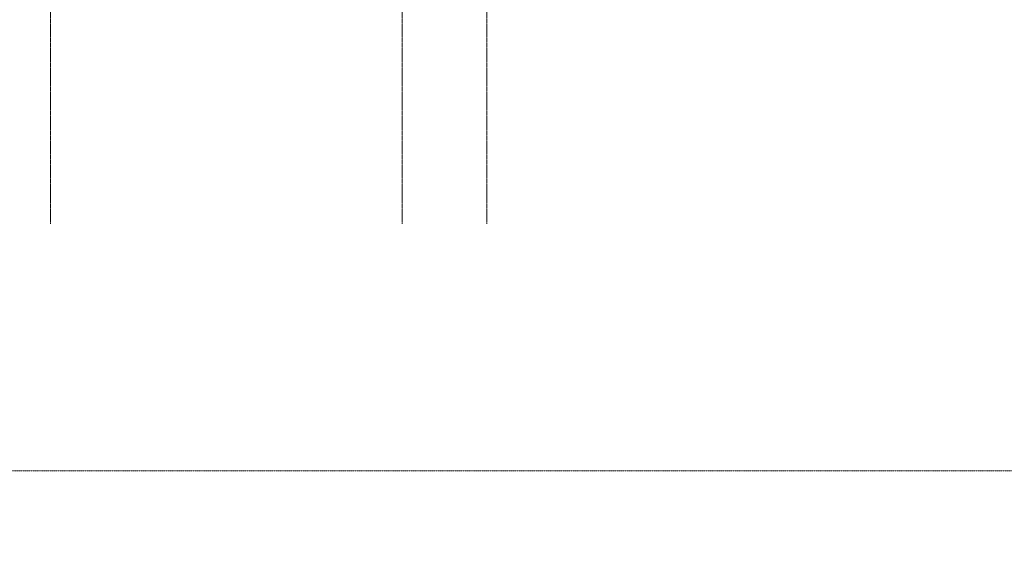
# Model space of a CAD drawing. Header units: millimetres. Extents: x -409347 to -76892, y 286088 to 1850972.
# Tile 339 of 364: x -257805 to -195501, y 1386428 to 1420954. Entities that reach past the tile are written whole.
import ezdxf

# ---------------------------------------------------------------- set-up
doc = ezdxf.new("R2010")
doc.units = ezdxf.units.MM
doc.linetypes.add('DGN Style 2', pattern=[3.08948, 1.853688, -1.235792])
doc.linetypes.add('DGN Style 4', pattern=[4.946257, 2.471584, -1.235792, 0.003089, -1.235792])
doc.layers.add('A_P_ACHS_HAR_X_X', color=70, linetype='DGN Style 4', lineweight=0, transparency=0.7)
doc.layers.add('A_P_WAND_BET_A_X', color=25, linetype='Continuous', lineweight=0)
doc.layers.add('A_P_WAND_BET_V_X', color=131, linetype='DGN Style 2', lineweight=0)

msp = doc.modelspace()

# ---------------------------------------------------------------- linework, layer by layer
at = {"layer": 'A_P_ACHS_HAR_X_X', "ltscale": 0.000466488, "transparency": 33554477}
for p, q in [((-255845, 1498030), (-255845, 1408030)), ((-233595, 1498030), (-233595, 1408030)), ((-228244, 1429377), (-228244, 1408030))]:
    msp.add_line(p, q, dxfattribs=at)
at = {"layer": 'A_P_WAND_BET_A_X', "ltscale": 0.01}
msp.add_3dface([(-409347, 1850972), (-87526, 1850972), (-87526, 286088), (-409347, 286088)], dxfattribs=at)
at = {"layer": 'A_P_WAND_BET_V_X'}
msp.add_3dface([(-393854, 1527409), (-393847, 1392399), (-111053, 1392415), (-111060, 1527424)], dxfattribs=at)
msp.add_3dface([(-393854, 1527409), (-393847, 1392399), (-111053, 1392415), (-111060, 1527424)], dxfattribs=at)

doc.saveas('drawing.dxf')
